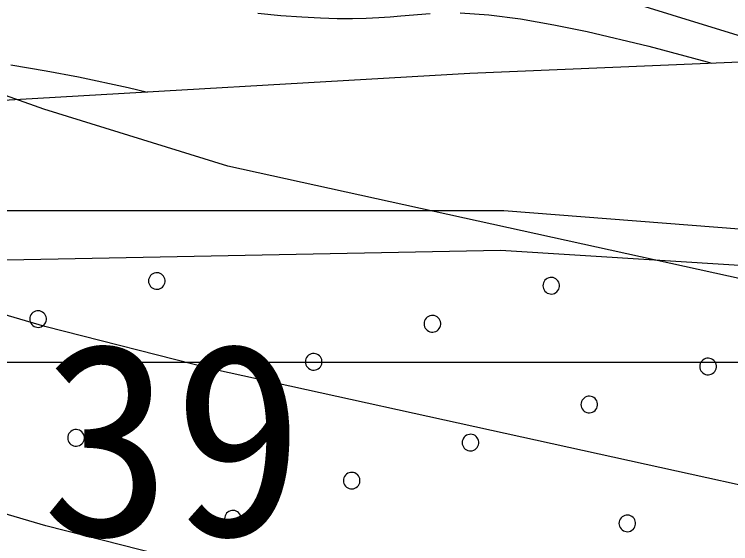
# Model space of a CAD drawing. Extents: x 42655 to 43811, y -141820 to -141156.
# Drawn here: x 43657.417 to 43661.725, y -141370.105 to -141366.923 of the extents above; entities that cross this region are included whole.
import ezdxf

# ---------------------------------------------------------------- set-up
doc = ezdxf.new("R2010")
doc.units = 0
for name, color, linetype in [('ZE_HICN', 7, 'Continuous'), ('ZE_LWCN', 7, 'Continuous'), ('地形', 7, 'Continuous'), ('現況道路ﾊｯﾁ', 7, 'Continuous')]:
    doc.layers.add(name, color=color, linetype=linetype)

msp = doc.modelspace()

# ---------------------------------------------------------------- linework, layer by layer
at = {"layer": 'ZE_HICN'}
msp.add_lwpolyline([(43685.8244, -141380.8704), (43684.4437, -141380.0386), (43683.4494, -141379.6108), (43683.092, -141379.5436), (43682.214, -141378.9889), (43677.9916, -141376.9549), (43674.536, -141375.9064), (43672.8971, -141375.6225), (43671.82, -141375.2382), (43669.775, -141373.9456), (43667.797, -141373.112), (43664.836, -141371.3827), (43662.6938, -141369.9537), (43658.6089, -141369.0563), (43657.6001, -141368.8), (43656.9642, -141368.613), (43653.7556, -141367.8591), (43652.7929, -141367.5161), (43652.5047, -141367.2627), (43648.5943, -141363.171)], dxfattribs=at)
at = {"layer": 'ZE_LWCN'}
for points in [[(43657.5857, -141365.7577), (43662.1388, -141367.1631), (43662.6809, -141367.2415), (43663.036, -141367.3857), (43663.1998, -141367.8142), (43666.1466, -141369.7799), (43667.7857, -141370.7372), (43671.5488, -141372.3231), (43672.8833, -141372.7389), (43676.6516, -141373.9129), (43677.979, -141374.3157), (43678.5457, -141374.5887), (43683.0821, -141377.4546), (43684.9286, -141377.8018), (43685.8244, -141378.1872)], [(43685.8244, -141379.4099), (43684.189, -141378.7063), (43683.0871, -141378.4991), (43680.3798, -141376.7888), (43677.9853, -141375.6353), (43673.0655, -141374.1425), (43672.8899, -141374.1121), (43672.7745, -141374.0709), (43672.5554, -141373.9324), (43667.7913, -141371.9246), (43665.4913, -141370.5813), (43662.6879, -141368.7112), (43658.7017, -141367.8356), (43657.5939, -141367.4936), (43653.8902, -141366.1741)], [(43685.8245, -141382.5773), (43684.581, -141381.8282), (43683.0989, -141380.9931), (43682.5735, -141380.682), (43681.6871, -141380.0517), (43677.9978, -141378.2745), (43676.0065, -141377.6703), (43672.9042, -141377.1329), (43670.8655, -141376.4055), (43667.8034, -141374.47), (43667.2178, -141373.9578), (43664.1807, -141372.1841), (43662.6997, -141371.1961), (43659.8756, -141370.5757), (43657.6058, -141369.9989), (43656.175, -141369.5781), (43652.5116, -141368.7174), (43648.7797, -141367.8827), (43647.4136, -141366.6567)]]:
    msp.add_lwpolyline(points, dxfattribs=at)
at = {"layer": '地形'}
for p, q in [((43664.1981, -141367.1106), (43660.1558, -141367.2783)), ((43660.1558, -141367.2783), (43656.6036, -141367.485))]:
    msp.add_line(p, q, dxfattribs=at)
for points in [[(43671.768, -141347.6755), (43670.9503, -141351.4345), (43670.0508, -141355.5203), (43669.8055, -141358.2579), (43669.8464, -141359.8513), (43670.0509, -141365.1221), (43670.1327, -141369.0445), (43666.9435, -141368.6768), (43664.0404, -141368.3908), (43660.3605, -141368.1049), (43657.253, -141368.1049), (43653.4095, -141367.819), (43649.7705, -141367.3696), (43645.6408, -141367.1653), (43642.4466, -141367.3269), (43638.4614, -141367.9618), (43635.1693, -141369.0584), (43631.9926, -141369.9242), (43628.4117, -141371.2517), (43625.4084, -141372.5215), (43622.1162, -141374.253), (43619.4594, -141375.7536)], [(43664.2271, -141366.1997), (43650.9323, -141366.1999), (43650.9323, -141369.0149), (43664.2271, -141369.0148), (43664.2271, -141366.1997)], [(43658.882, -141366.916), (43659.0208, -141366.9295), (43659.1459, -141366.939), (43659.2583, -141366.945), (43659.3595, -141366.948), (43659.4506, -141366.9483), (43659.5331, -141366.9466), (43659.6082, -141366.9432), (43659.6772, -141366.9386), (43659.7414, -141366.9334), (43659.9181, -141366.9183)], [(43660.0979, -141366.914), (43660.2707, -141366.9262), (43660.4614, -141366.9514), (43660.6616, -141366.9863), (43660.8627, -141367.0275), (43661.2336, -141367.1153), (43661.5842, -141367.2098), (43661.6121, -141367.2179)], [(43657.3961, -141367.2279), (43657.6086, -141367.263), (43657.8034, -141367.2996), (43658.1026, -141367.3634), (43658.2189, -141367.391)], [(43649.1217, -141368.5469), (43654.1656, -141368.5638), (43654.1669, -141368.7827), (43656.757, -141368.4106), (43660.3415, -141368.3418), (43664.173, -141368.5815)], [(43658.2243, -141368.5264), (43658.2251, -141368.5353), (43658.2275, -141368.544), (43658.2314, -141368.5521), (43658.2366, -141368.5593), (43658.2431, -141368.5655), (43658.2506, -141368.5704), (43658.2588, -141368.574), (43658.2676, -141368.576), (43658.2765, -141368.5764), (43658.2854, -141368.5752), (43658.2939, -141368.5724), (43658.3018, -141368.5681), (43658.3088, -141368.5625), (43658.3147, -141368.5558), (43658.3193, -141368.5481), (43658.3225, -141368.5397), (43658.3241, -141368.5309), (43658.3241, -141368.5219), (43658.3225, -141368.5131), (43658.3193, -141368.5047), (43658.3147, -141368.497), (43658.3088, -141368.4903), (43658.3018, -141368.4847), (43658.2939, -141368.4804), (43658.2854, -141368.4777), (43658.2765, -141368.4765), (43658.2676, -141368.4769), (43658.2588, -141368.4789), (43658.2506, -141368.4824), (43658.2431, -141368.4873), (43658.2366, -141368.4935), (43658.2314, -141368.5008), (43658.2275, -141368.5088), (43658.2251, -141368.5175), (43658.2243, -141368.5264)], [(43660.5958, -141368.5547), (43660.5966, -141368.5636), (43660.599, -141368.5722), (43660.6029, -141368.5803), (43660.6082, -141368.5875), (43660.6146, -141368.5937), (43660.6221, -141368.5987), (43660.6304, -141368.6022), (43660.6391, -141368.6042), (43660.6481, -141368.6046), (43660.6569, -141368.6034), (43660.6655, -141368.6006), (43660.6734, -141368.5964), (43660.6804, -141368.5908), (43660.6863, -141368.584), (43660.6909, -141368.5763), (43660.694, -141368.568), (43660.6956, -141368.5591), (43660.6956, -141368.5502), (43660.694, -141368.5413), (43660.6909, -141368.533), (43660.6863, -141368.5253), (43660.6804, -141368.5185), (43660.6734, -141368.5129), (43660.6655, -141368.5087), (43660.6569, -141368.5059), (43660.6481, -141368.5047), (43660.6391, -141368.5051), (43660.6304, -141368.5071), (43660.6221, -141368.5106), (43660.6146, -141368.5156), (43660.6082, -141368.5218), (43660.6029, -141368.529), (43660.599, -141368.5371), (43660.5966, -141368.5457), (43660.5958, -141368.5547)], [(43657.51, -141368.7551), (43657.5108, -141368.764), (43657.5132, -141368.7727), (43657.5171, -141368.7807), (43657.5223, -141368.788), (43657.5288, -141368.7942), (43657.5363, -141368.7991), (43657.5445, -141368.8026), (43657.5533, -141368.8046), (43657.5622, -141368.805), (43657.5711, -141368.8038), (43657.5796, -141368.8011), (43657.5875, -141368.7968), (43657.5945, -141368.7912), (43657.6004, -141368.7845), (43657.605, -141368.7768), (43657.6082, -141368.7684), (43657.6098, -141368.7596), (43657.6098, -141368.7506), (43657.6082, -141368.7418), (43657.605, -141368.7334), (43657.6004, -141368.7257), (43657.5945, -141368.719), (43657.5875, -141368.7134), (43657.5796, -141368.7091), (43657.5711, -141368.7063), (43657.5622, -141368.7051), (43657.5533, -141368.7055), (43657.5445, -141368.7075), (43657.5363, -141368.7111), (43657.5288, -141368.716), (43657.5223, -141368.7222), (43657.5171, -141368.7294), (43657.5132, -141368.7375), (43657.5108, -141368.7462), (43657.51, -141368.7551)], [(43659.8815, -141368.7833), (43659.8823, -141368.7923), (43659.8847, -141368.8009), (43659.8886, -141368.809), (43659.8939, -141368.8162), (43659.9004, -141368.8224), (43659.9078, -141368.8274), (43659.9161, -141368.8309), (43659.9248, -141368.8329), (43659.9338, -141368.8333), (43659.9427, -141368.8321), (43659.9512, -141368.8293), (43659.9591, -141368.8251), (43659.9661, -141368.8195), (43659.972, -141368.8127), (43659.9766, -141368.805), (43659.9797, -141368.7966), (43659.9813, -141368.7878), (43659.9813, -141368.7788), (43659.9797, -141368.77), (43659.9766, -141368.7616), (43659.972, -141368.7539), (43659.9661, -141368.7472), (43659.9591, -141368.7416), (43659.9512, -141368.7374), (43659.9427, -141368.7346), (43659.9338, -141368.7334), (43659.9248, -141368.7338), (43659.9161, -141368.7358), (43659.9078, -141368.7393), (43659.9004, -141368.7442), (43659.8939, -141368.7504), (43659.8886, -141368.7577), (43659.8847, -141368.7658), (43659.8823, -141368.7744), (43659.8815, -141368.7833)], [(43659.1672, -141369.012), (43659.168, -141369.0209), (43659.1704, -141369.0296), (43659.1743, -141369.0377), (43659.1796, -141369.0449), (43659.1861, -141369.0511), (43659.1936, -141369.056), (43659.2018, -141369.0596), (43659.2105, -141369.0616), (43659.2195, -141369.062), (43659.2284, -141369.0608), (43659.2369, -141369.058), (43659.2448, -141369.0537), (43659.2518, -141369.0482), (43659.2577, -141369.0414), (43659.2623, -141369.0337), (43659.2654, -141369.0253), (43659.267, -141369.0165), (43659.267, -141369.0075), (43659.2654, -141368.9987), (43659.2623, -141368.9903), (43659.2577, -141368.9826), (43659.2518, -141368.9759), (43659.2448, -141368.9703), (43659.2369, -141368.966), (43659.2284, -141368.9633), (43659.2195, -141368.9621), (43659.2105, -141368.9625), (43659.2018, -141368.9645), (43659.1935, -141368.968), (43659.1861, -141368.9729), (43659.1796, -141368.9791), (43659.1743, -141368.9864), (43659.1704, -141368.9944), (43659.168, -141369.0031), (43659.1672, -141369.012)], [(43661.5388, -141369.0403), (43661.5396, -141369.0492), (43661.542, -141369.0578), (43661.5459, -141369.0659), (43661.5511, -141369.0732), (43661.5576, -141369.0793), (43661.5651, -141369.0843), (43661.5733, -141369.0878), (43661.5821, -141369.0898), (43661.591, -141369.0902), (43661.5999, -141369.089), (43661.6084, -141369.0862), (43661.6163, -141369.082), (43661.6233, -141369.0764), (43661.6292, -141369.0696), (43661.6338, -141369.0619), (43661.637, -141369.0536), (43661.6386, -141369.0447), (43661.6386, -141369.0358), (43661.637, -141369.027), (43661.6338, -141369.0186), (43661.6292, -141369.0109), (43661.6233, -141369.0041), (43661.6163, -141368.9985), (43661.6084, -141368.9943), (43661.5999, -141368.9915), (43661.591, -141368.9903), (43661.5821, -141368.9907), (43661.5733, -141368.9927), (43661.5651, -141368.9962), (43661.5576, -141369.0012), (43661.5511, -141369.0074), (43661.5459, -141369.0146), (43661.542, -141369.0227), (43661.5396, -141369.0313), (43661.5388, -141369.0403)], [(43658.453, -141369.2407), (43658.4538, -141369.2496), (43658.4561, -141369.2583), (43658.46, -141369.2663), (43658.4653, -141369.2736), (43658.4718, -141369.2798), (43658.4793, -141369.2847), (43658.4875, -141369.2882), (43658.4962, -141369.2902), (43658.5052, -141369.2906), (43658.5141, -141369.2894), (43658.5226, -141369.2867), (43658.5305, -141369.2824), (43658.5375, -141369.2768), (43658.5434, -141369.2701), (43658.548, -141369.2624), (43658.5512, -141369.254), (43658.5528, -141369.2452), (43658.5528, -141369.2362), (43658.5512, -141369.2274), (43658.548, -141369.219), (43658.5434, -141369.2113), (43658.5375, -141369.2046), (43658.5305, -141369.199), (43658.5226, -141369.1947), (43658.5141, -141369.192), (43658.5052, -141369.1907), (43658.4962, -141369.1911), (43658.4875, -141369.1931), (43658.4793, -141369.1967), (43658.4718, -141369.2016), (43658.4653, -141369.2078), (43658.46, -141369.2151), (43658.4561, -141369.2231), (43658.4538, -141369.2318), (43658.453, -141369.2407)], [(43660.8245, -141369.2689), (43660.8253, -141369.2779), (43660.8277, -141369.2865), (43660.8316, -141369.2946), (43660.8368, -141369.3018), (43660.8433, -141369.308), (43660.8508, -141369.313), (43660.859, -141369.3165), (43660.8678, -141369.3185), (43660.8767, -141369.3189), (43660.8856, -141369.3177), (43660.8941, -141369.3149), (43660.902, -141369.3107), (43660.9091, -141369.3051), (43660.9149, -141369.2983), (43660.9195, -141369.2906), (43660.9227, -141369.2822), (43660.9243, -141369.2734), (43660.9243, -141369.2645), (43660.9227, -141369.2556), (43660.9195, -141369.2472), (43660.9149, -141369.2395), (43660.9091, -141369.2328), (43660.902, -141369.2272), (43660.8941, -141369.223), (43660.8856, -141369.2202), (43660.8767, -141369.219), (43660.8678, -141369.2194), (43660.859, -141369.2214), (43660.8508, -141369.2249), (43660.8433, -141369.2298), (43660.8368, -141369.236), (43660.8316, -141369.2433), (43660.8277, -141369.2514), (43660.8253, -141369.26), (43660.8245, -141369.2689)], [(43657.7387, -141369.4694), (43657.7395, -141369.4783), (43657.7419, -141369.4869), (43657.7457, -141369.495), (43657.751, -141369.5023), (43657.7575, -141369.5085), (43657.765, -141369.5134), (43657.7732, -141369.5169), (43657.782, -141369.5189), (43657.7909, -141369.5193), (43657.7998, -141369.5181), (43657.8083, -141369.5154), (43657.8162, -141369.5111), (43657.8232, -141369.5055), (43657.8291, -141369.4988), (43657.8337, -141369.4911), (43657.8369, -141369.4827), (43657.8385, -141369.4739), (43657.8385, -141369.4649), (43657.8369, -141369.4561), (43657.8337, -141369.4477), (43657.8291, -141369.44), (43657.8232, -141369.4332), (43657.8162, -141369.4276), (43657.8083, -141369.4234), (43657.7998, -141369.4206), (43657.7909, -141369.4194), (43657.782, -141369.4198), (43657.7732, -141369.4218), (43657.765, -141369.4253), (43657.7575, -141369.4303), (43657.751, -141369.4365), (43657.7457, -141369.4437), (43657.7419, -141369.4518), (43657.7395, -141369.4605), (43657.7387, -141369.4694)], [(43660.1102, -141369.4976), (43660.111, -141369.5065), (43660.1134, -141369.5152), (43660.1173, -141369.5233), (43660.1226, -141369.5305), (43660.129, -141369.5367), (43660.1365, -141369.5416), (43660.1448, -141369.5452), (43660.1535, -141369.5472), (43660.1625, -141369.5476), (43660.1713, -141369.5464), (43660.1799, -141369.5436), (43660.1878, -141369.5393), (43660.1948, -141369.5338), (43660.2007, -141369.527), (43660.2053, -141369.5193), (43660.2084, -141369.5109), (43660.21, -141369.5021), (43660.21, -141369.4931), (43660.2084, -141369.4843), (43660.2053, -141369.4759), (43660.2007, -141369.4682), (43660.1948, -141369.4615), (43660.1878, -141369.4559), (43660.1799, -141369.4516), (43660.1713, -141369.4489), (43660.1625, -141369.4477), (43660.1535, -141369.4481), (43660.1448, -141369.4501), (43660.1365, -141369.4536), (43660.129, -141369.4585), (43660.1226, -141369.4647), (43660.1173, -141369.472), (43660.1134, -141369.4801), (43660.111, -141369.4887), (43660.1102, -141369.4976)], [(43659.3959, -141369.7263), (43659.3967, -141369.7352), (43659.3991, -141369.7439), (43659.403, -141369.7519), (43659.4083, -141369.7592), (43659.4148, -141369.7654), (43659.4222, -141369.7703), (43659.4305, -141369.7739), (43659.4392, -141369.7758), (43659.4482, -141369.7762), (43659.4571, -141369.775), (43659.4656, -141369.7723), (43659.4735, -141369.768), (43659.4805, -141369.7624), (43659.4864, -141369.7557), (43659.491, -141369.748), (43659.4941, -141369.7396), (43659.4957, -141369.7308), (43659.4957, -141369.7218), (43659.4941, -141369.713), (43659.491, -141369.7046), (43659.4864, -141369.6969), (43659.4805, -141369.6902), (43659.4735, -141369.6846), (43659.4656, -141369.6803), (43659.4571, -141369.6776), (43659.4482, -141369.6764), (43659.4392, -141369.6768), (43659.4305, -141369.6787), (43659.4222, -141369.6823), (43659.4148, -141369.6872), (43659.4083, -141369.6934), (43659.403, -141369.7007), (43659.3991, -141369.7087), (43659.3967, -141369.7174), (43659.3959, -141369.7263)], [(43658.6816, -141369.955), (43658.6824, -141369.9639), (43658.6848, -141369.9726), (43658.6887, -141369.9806), (43658.694, -141369.9879), (43658.7005, -141369.9941), (43658.7079, -141369.999), (43658.7162, -141370.0025), (43658.7249, -141370.0045), (43658.7339, -141370.0049), (43658.7428, -141370.0037), (43658.7513, -141370.001), (43658.7592, -141369.9967), (43658.7662, -141369.9911), (43658.7721, -141369.9844), (43658.7767, -141369.9767), (43658.7798, -141369.9683), (43658.7814, -141369.9595), (43658.7814, -141369.9505), (43658.7798, -141369.9417), (43658.7767, -141369.9333), (43658.7721, -141369.9256), (43658.7662, -141369.9188), (43658.7592, -141369.9133), (43658.7513, -141369.909), (43658.7428, -141369.9062), (43658.7339, -141369.905), (43658.7249, -141369.9054), (43658.7162, -141369.9074), (43658.7079, -141369.911), (43658.7005, -141369.9159), (43658.694, -141369.9221), (43658.6887, -141369.9293), (43658.6848, -141369.9374), (43658.6824, -141369.9461), (43658.6816, -141369.955)], [(43661.0532, -141369.9832), (43661.054, -141369.9922), (43661.0564, -141370.0008), (43661.0603, -141370.0089), (43661.0655, -141370.0161), (43661.072, -141370.0223), (43661.0795, -141370.0273), (43661.0877, -141370.0308), (43661.0965, -141370.0328), (43661.1054, -141370.0332), (43661.1143, -141370.032), (43661.1228, -141370.0292), (43661.1307, -141370.0249), (43661.1377, -141370.0194), (43661.1436, -141370.0126), (43661.1482, -141370.0049), (43661.1514, -141369.9965), (43661.153, -141369.9877), (43661.153, -141369.9787), (43661.1514, -141369.9699), (43661.1482, -141369.9615), (43661.1436, -141369.9538), (43661.1377, -141369.9471), (43661.1307, -141369.9415), (43661.1228, -141369.9372), (43661.1143, -141369.9345), (43661.1054, -141369.9333), (43661.0965, -141369.9337), (43661.0877, -141369.9357), (43661.0795, -141369.9392), (43661.072, -141369.9441), (43661.0655, -141369.9503), (43661.0603, -141369.9576), (43661.0564, -141369.9657), (43661.054, -141369.9743), (43661.0532, -141369.9832)]]:
    msp.add_lwpolyline(points, dxfattribs=at)
at = {"layer": '現況道路ﾊｯﾁ'}
msp.add_lwpolyline([(43646.344, -141370.996), (43652.2262, -141371.4912), (43657.9432, -141371.326), (43662.1731, -141371.4581), (43666.9979, -141371.8212), (43671.1756, -141372.4409), (43670.1327, -141369.0445), (43666.9435, -141368.6768), (43664.0404, -141368.3908), (43660.3605, -141368.1049), (43657.253, -141368.1049), (43653.4095, -141367.819), (43649.7705, -141367.3696), (43645.6408, -141367.1653)], dxfattribs=at)

# ---------------------------------------------------------------- texts
at = {"layer": '地形'}
msp.add_text('50.39', height=1.16061, dxfattribs=at).set_placement((43655.2108, -141370.0577))

doc.saveas('drawing.dxf')
